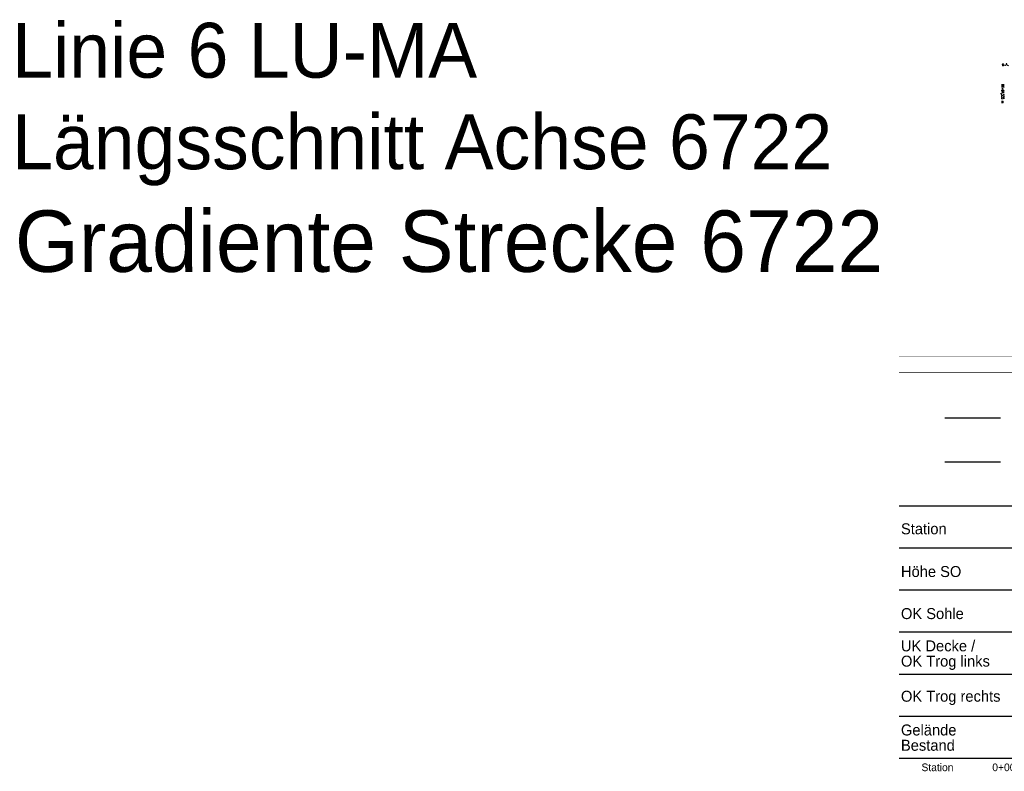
# Model space of a CAD drawing. Header units: metres. Extents: x 3458045 to 3462392, y 5482308 to 5484762.
# Tile 333 of 458: x 3460847 to 3460959, y 5483955 to 5484040. Entities that reach past the tile are written whole.
import ezdxf
from ezdxf.enums import TextEntityAlignment as Align

# ---------------------------------------------------------------- set-up
doc = ezdxf.new("R2010")
doc.units = ezdxf.units.M
doc.linetypes.add('VERDECKT', pattern=[9.525, 6.35, -3.175])
doc.layers.get('0').update_dxf_attribs({"linetype": 'CONTINUOUS'})
for name, color, linetype in [('0000000___LAENG_01_Standard', 1, 'CONTINUOUS'), ('SP_HW10', 170, 'VERDECKT'), ('SP_HW100', 170, 'VERDECKT'), ('SP_TEXT', 2, 'CONTINUOUS')]:
    doc.layers.add(name, color=color, linetype=linetype)
doc.layers.add('SP_Höhenplan-Beschriftung-Linien', color=2, linetype='CONTINUOUS', lineweight=25)
doc.layers.add('SP_Höhenplan-Beschriftung-Text', color=2, linetype='CONTINUOUS', lineweight=25)
doc.styles.add('K_ISOCP', font='k_isocp.shx')
doc.styles.get("Standard").update_dxf_attribs({"font": 'txt.shx'})

msp = doc.modelspace()

# ---------------------------------------------------------------- linework, layer by layer
at = {"layer": 'SP_HW10', "lineweight": 30, "const_width": 0.05}
msp.add_lwpolyline([(3460947.0765, 5483999.9867), (3461463.4646, 5483999.9867)], dxfattribs=at)
at = {"layer": 'SP_HW100', "lineweight": 30, "const_width": 0.05}
msp.add_lwpolyline([(3460947.0765, 5484001.7867), (3461463.4646, 5484001.7867)], dxfattribs=at)
at = {"layer": 'SP_Höhenplan-Beschriftung-Linien', "color": 251, "linetype": 'VERDECKT'}
for p, q in [((3461463.4646, 5483994.7871), (3460950.7074, 5483994.7871)), ((3461463.4646, 5483989.7871), (3460950.7074, 5483989.7871))]:
    msp.add_line(p, q, dxfattribs=at)
at = {"layer": 'SP_Höhenplan-Beschriftung-Linien', "color": 3}
msp.add_line((3461463.4646, 5483984.7871), (3460947.0765, 5483984.7871), dxfattribs=at)
at = {"layer": 'SP_Höhenplan-Beschriftung-Linien', "color": 2}
for p, q in [((3461463.4646, 5483979.9975), (3460947.0765, 5483979.9975)), ((3461463.4646, 5483975.2078), (3460947.0765, 5483975.2078)), ((3461463.4646, 5483970.4182), (3460947.0765, 5483970.4182)), ((3461463.4646, 5483965.6286), (3460947.0765, 5483965.6286)), ((3461463.4646, 5483960.8389), (3460947.0765, 5483960.8389)), ((3461463.4646, 5483956.0493), (3460947.0765, 5483956.0493))]:
    msp.add_line(p, q, dxfattribs=at)

# ---------------------------------------------------------------- texts
at = {"color": 6, "lineweight": 140, "style": 'K_ISOCP'}
msp.add_text('Gradiente Strecke 6722', height=7, dxfattribs=at).set_placement((3460846.3976, 5484011.4628))
at = {"layer": '0000000___LAENG_01_Standard', "color": 2, "width": 1.142857}
msp.add_text('o.A.', height=0.3, dxfattribs=at).set_placement((3460958.7844, 5484034.9372), (3460959.5844, 5484034.9372), align=Align.FIT)
at = {"layer": '0000000___LAENG_01_Standard', "color": 2, "width": 0.698413}
msp.add_text('NW=94,535 m', height=0.3, rotation=270, dxfattribs=at).set_placement((3460958.7344, 5484032.8572), (3460958.7344, 5484030.6572), align=Align.FIT)
at = {"layer": 'SP_Höhenplan-Beschriftung-Text', "color": 3, "lineweight": 50, "style": 'K_ISOCP'}
for s, p in [('Höhe SO', (3460947.2903, 5483976.7147)), ('OK Sohle', (3460947.2903, 5483971.9251)), ('UK Decke /', (3460947.2903, 5483968.2508)), ('OK Trog links', (3460947.2903, 5483966.5109)), ('OK Trog rechts', (3460947.2903, 5483962.515)), ('Gelände', (3460947.2903, 5483958.6716)), ('Bestand', (3460947.2903, 5483956.9316))]:
    msp.add_text(s, height=1.25, dxfattribs=at).set_placement(p)
at = {"layer": 'SP_Höhenplan-Beschriftung-Text', "style": 'K_ISOCP'}
for s, p in [('Station', (3460949.6267, 5483954.6057)), ('0+000', (3460957.6903, 5483954.6057))]:
    msp.add_text(s, height=0.875, dxfattribs=at).set_placement(p)
at = {"layer": 'SP_Höhenplan-Beschriftung-Text', "color": 3, "lineweight": 35, "insert": (3460947.2903, 5483982.8332), "char_height": 1.25, "attachment_point": 1, "style": 'K_ISOCP'}
msp.add_mtext_dynamic_manual_height_columns('Station', width=6.97056, gutter_width=4.375, heights=[0], dxfattribs=at)
at = {"layer": 'SP_TEXT', "color": 2, "lineweight": 35, "insert": (3460846.0798, 5484039.8235), "char_height": 6.25, "attachment_point": 1, "style": 'K_ISOCP'}
msp.add_mtext_dynamic_manual_height_columns('Linie 6 LU-MA\\PLängsschnitt Achse 6722', width=100.75734, gutter_width=4.375, heights=[0], dxfattribs=at)

doc.saveas('drawing.dxf')
